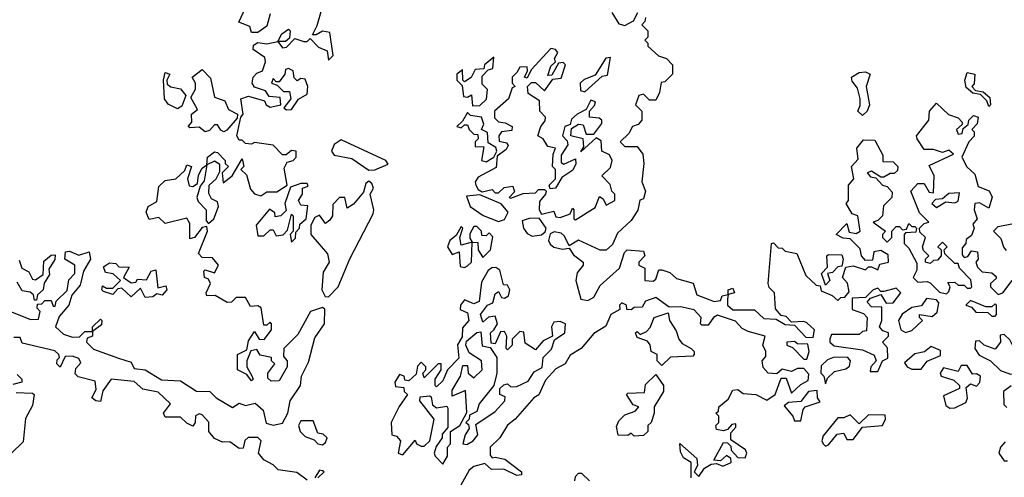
# Model space of a CAD drawing. Extents: x 2029826 to 2248070, y 228728 to 402406.
# Tile 266 of 368: x 2179904 to 2183095, y 239847 to 241331. Entities that reach past the tile are written whole.
import ezdxf

# ---------------------------------------------------------------- set-up
doc = ezdxf.new("R2010")
doc.units = 0

msp = doc.modelspace()

# ---------------------------------------------------------------- linework, layer by layer
at = {"layer": '0CON10XD'}
for points in [[(2180755, 240022.5), (2180772.5, 240055), (2180780, 240095), (2180813.3, 240145), (2180816.7, 240175), (2180840, 240220), (2180860.5, 240299.5), (2180891.2, 240345), (2180892.5, 240392.5), (2180885, 240397.5), (2180845.8, 240384.2), (2180805, 240310), (2180760, 240265), (2180758.3, 240238.3), (2180770, 240225), (2180770, 240205), (2180745, 240160), (2180718.3, 240158.3), (2180708.3, 240168.3), (2180707.5, 240185), (2180730, 240215), (2180720, 240225), (2180720, 240235), (2180683.3, 240243.3), (2180671.7, 240261.7), (2180652.5, 240257.5), (2180640, 240225), (2180640, 240205), (2180656.4, 240176.4), (2180660, 240165), (2180655, 240160), (2180640, 240180), (2180610, 240195), (2180610, 240245), (2180640, 240260), (2180645, 240290), (2180665, 240320), (2180680, 240295), (2180696.4, 240293.6), (2180720, 240325), (2180720, 240345), (2180715, 240350), (2180705, 240340), (2180695, 240340), (2180686.7, 240396.7), (2180675, 240403.3), (2180651.2, 240401.2), (2180635, 240430), (2180605, 240430), (2180590, 240415), (2180576.4, 240413.6), (2180537, 240437), (2180510, 240435), (2180507.5, 240445), (2180522.5, 240475), (2180515, 240490), (2180502.5, 240495), (2180500, 240515), (2180505, 240520), (2180535, 240510), (2180547.5, 240535), (2180528.3, 240558.3), (2180495, 240560), (2180483, 240573), (2180512.5, 240645), (2180510, 240660), (2180495, 240657.5), (2180470, 240625), (2180455, 240620), (2180455, 240670), (2180445, 240687.5), (2180375, 240670), (2180355, 240690), (2180323, 240683), (2180313, 240707), (2180320, 240725), (2180348.3, 240741.7), (2180355, 240790), (2180375, 240810), (2180410, 240815), (2180438.3, 240841.7), (2180445, 240860), (2180460, 240855), (2180447.5, 240815), (2180452.5, 240792.5), (2180465, 240790), (2180480, 240800), (2180483, 240827), (2180495, 240850), (2180510, 240860), (2180512.5, 240885), (2180535, 240902.5), (2180545, 240900), (2180570, 240875), (2180570, 240865), (2180580, 240855), (2180560, 240835), (2180562.5, 240802.5), (2180592.5, 240825), (2180625, 240880), (2180630, 240855), (2180620, 240845), (2180638.3, 240828.3), (2180651.2, 240781.2), (2180665, 240766.7), (2180685, 240760), (2180705, 240772.5), (2180737, 240773), (2180770, 240795), (2180760.7, 240849.3), (2180770.7, 240869.3), (2180790, 240875), (2180800, 240885), (2180800, 240905), (2180785, 240906.7), (2180767, 240893), (2180755, 240892.5), (2180725, 240924), (2180665, 240932.5), (2180655, 240927.5), (2180635, 240930), (2180625, 240940), (2180615, 240940), (2180607.5, 240955), (2180620, 241015), (2180627.5, 241025), (2180620, 241075), (2180645, 241083.3), (2180697.5, 241067.5), (2180702.5, 241055), (2180715, 241047.5), (2180750, 241055), (2180748.3, 241078.3), (2180712.5, 241082.5), (2180700, 241100), (2180665, 241112.5), (2180657.5, 241125), (2180660, 241145), (2180671.7, 241158.3), (2180690, 241165), (2180700, 241195), (2180698.3, 241208.3), (2180660, 241235), (2180661.7, 241248.3), (2180675, 241257.5), (2180705, 241252.5), (2180740, 241260), (2180753.3, 241285), (2180775, 241300), (2180780, 241295), (2180778.3, 241271.7), (2180765, 241260), (2180740, 241260), (2180755, 241240), (2180768.3, 241241.7), (2180795, 241270), (2180825, 241260), (2180835, 241260), (2180845, 241270), (2180871.7, 241241.7), (2180900, 241230), (2180905, 241200), (2180920, 241215), (2180909.3, 241289.3), (2180885, 241293.8), (2180865, 241282.5), (2180852.5, 241282.5), (2180868, 241312), (2180882.5, 241365)], [(2180715, 241350), (2180705, 241310), (2180675, 241290), (2180655, 241290), (2180649.3, 241309.3), (2180613.3, 241323.3), (2180635, 241370)], [(2181822.5, 241355), (2181845, 241317.5), (2181865, 241312.5), (2181893, 241327), (2181907.5, 241355)], [(2181931.7, 241338.3), (2181930, 241325), (2181920, 241315), (2181940, 241295), (2181940, 241275), (2181930, 241265), (2181940, 241255), (2181940, 241245), (2181973.9, 241213.9), (2182000, 241205), (2182020, 241185), (2182020, 241155), (2181995, 241130), (2181983, 241127), (2181977.5, 241095), (2181965, 241070), (2181945, 241070), (2181925, 241090), (2181910, 241085), (2181900, 241055), (2181920, 241035), (2181920, 241005), (2181908.3, 240991.7), (2181890, 240985), (2181878.3, 240961.7), (2181850, 240935), (2181865, 240920), (2181905, 240920), (2181923.3, 240895), (2181926.7, 240865), (2181920, 240805), (2181932.5, 240775), (2181925, 240750)], [(2181705, 240682.5), (2181768.3, 240721.7), (2181782.5, 240757.5), (2181795, 240750), (2181805, 240730), (2181832.5, 240745), (2181832.5, 240765), (2181822.5, 240775), (2181817, 240797), (2181790, 240825), (2181818.3, 240851.7), (2181823.8, 240875), (2181815, 240892.5), (2181790, 240905), (2181788.3, 240938.3), (2181772.5, 240947.5), (2181722.5, 240902.5), (2181731.7, 240918.3), (2181730, 240945), (2181690, 240955), (2181691.7, 240978.3), (2181715, 240992.5), (2181730, 240990), (2181740, 240960), (2181765, 240960), (2181790, 240995), (2181790, 241005), (2181781.7, 241011.7), (2181750, 241015), (2181750, 241035), (2181767, 241053), (2181770, 241065), (2181755, 241070), (2181740, 241040), (2181710, 241025), (2181691.7, 241008.3), (2181688.3, 240991.7), (2181670, 240985), (2181662.5, 240955), (2181678.3, 240938.3), (2181680, 240925), (2181658.3, 240891.7), (2181658.3, 240868.3), (2181667, 240863), (2181705, 240880), (2181706.4, 240863.6), (2181696.4, 240843.6), (2181660.7, 240819.3), (2181640, 240785), (2181622.5, 240782.5), (2181620, 240795), (2181640, 240815), (2181640, 240845), (2181630, 240855), (2181632.5, 240895), (2181640, 240915), (2181615, 240920), (2181600, 240945), (2181582.5, 240955), (2181592.5, 240985), (2181607, 241003), (2181607.5, 241015), (2181590, 241035), (2181588.3, 241068.3), (2181551.7, 241091.7), (2181550, 241115), (2181562.5, 241127.5), (2181575, 241127.5), (2181605, 241100), (2181631.7, 241138.3), (2181658.3, 241141.7), (2181672.5, 241185), (2181665, 241192.5), (2181650, 241190), (2181628.3, 241151.7), (2181615, 241150), (2181625, 241180), (2181640, 241195), (2181637.5, 241205), (2181647.5, 241225), (2181640, 241235), (2181625, 241237.5), (2181561.7, 241168.3), (2181548.3, 241141.7), (2181540, 241145), (2181550, 241165), (2181548.3, 241178.3), (2181525, 241177.5), (2181515, 241160), (2181500, 241145), (2181500, 241125), (2181510, 241115), (2181500, 241110), (2181487.5, 241075), (2181442.5, 241035), (2181443, 241013), (2181455, 241000), (2181477, 240997), (2181500, 240985), (2181498.3, 240971.7), (2181465, 240967.5), (2181456.7, 240955), (2181457.5, 240937.5), (2181481.7, 240931.7), (2181487, 240923), (2181480, 240910), (2181451.7, 240888.3), (2181448.3, 240851.7), (2181390, 240820), (2181380, 240805), (2181382.5, 240795), (2181390, 240780), (2181402.5, 240772.5), (2181435, 240780), (2181445, 240770), (2181455, 240770), (2181473.6, 240786.4), (2181501.7, 240791.7), (2181507.5, 240772.5), (2181490, 240755), (2181495, 240752.5), (2181535, 240767.5), (2181575, 240770), (2181585, 240780), (2181605, 240780), (2181610, 240775), (2181607.5, 240765), (2181588.3, 240741.7), (2181587.5, 240715), (2181595, 240700), (2181635, 240710), (2181641.7, 240691.7), (2181655, 240690), (2181688.3, 240701.7), (2181695, 240720), (2181700, 240715), (2181700, 240685), (2181705, 240682.5)], [(2181371.7, 241051.7), (2181395, 241052.5), (2181417, 241073), (2181420, 241105), (2181402.5, 241122.5), (2181402.5, 241147.5), (2181421.7, 241168.3), (2181437.5, 241172.5), (2181440, 241210), (2181410, 241185), (2181408.3, 241171.7), (2181380, 241170), (2181366.4, 241143.6), (2181345, 241130), (2181340, 241135), (2181338.3, 241168.3), (2181320, 241155), (2181320, 241135), (2181337.5, 241117.5), (2181341.7, 241081.7), (2181355, 241080), (2181367.5, 241087.5), (2181371.7, 241051.7)], [(2181735, 241097.5), (2181791.7, 241148.3), (2181808.3, 241151.7), (2181818.3, 241208.3), (2181803.6, 241206.4), (2181768.3, 241151.7), (2181733, 241137), (2181720, 241125), (2181721.7, 241101.7), (2181735, 241097.5)], [(2180415, 241042.5), (2180385, 241056.7), (2180372.5, 241075), (2180370, 241135), (2180375, 241160), (2180390, 241155), (2180380, 241135), (2180381.7, 241121.7), (2180393, 241113), (2180425, 241106.7), (2180442.5, 241085), (2180428.8, 241051.2), (2180415, 241042.5)], [(2180565, 240967.5), (2180555, 240972.5), (2180545, 240990), (2180535, 240990), (2180518.3, 240971.7), (2180505, 240967.5), (2180485, 240982.5), (2180455, 240980), (2180450, 240985), (2180461.7, 240998.3), (2180460, 241025), (2180480, 241040), (2180458.3, 241078.3), (2180473.6, 241106.4), (2180473.3, 241125), (2180462.5, 241145), (2180495, 241170), (2180521.7, 241141.7), (2180535, 241080), (2180568.3, 241068.3), (2180580, 241040), (2180610, 241025), (2180608.3, 241011.7), (2180575, 240972.5), (2180565, 240967.5)], [(2180768.3, 241038.3), (2180785, 241040), (2180807, 241073), (2180835, 241090), (2180837.5, 241115), (2180828.3, 241138.3), (2180815, 241140), (2180802.5, 241132.5), (2180793, 241143), (2180790, 241165), (2180775, 241172.5), (2180765, 241170), (2180762.5, 241155), (2180745, 241130), (2180735, 241130), (2180725, 241140), (2180720, 241125), (2180738.3, 241118.3), (2180758.3, 241098.3), (2180778.3, 241098.3), (2180782.5, 241075), (2180760, 241045), (2180768.3, 241038.3)], [(2182635, 241020), (2182620, 241035), (2182627.5, 241052.5), (2182627.5, 241075), (2182618.8, 241108.8), (2182601.7, 241131.7), (2182600, 241145), (2182625, 241160), (2182645, 241162.5), (2182660, 241155), (2182646.7, 241115), (2182657.5, 241055), (2182650, 241035), (2182635, 241020)], [(2183045, 241050), (2183038.3, 241068.3), (2183018.3, 241088.3), (2182993.3, 241093.3), (2182971.7, 241111.7), (2182967.5, 241135), (2182975, 241160), (2183000, 241155), (2182997, 241123), (2182990, 241115), (2183001.7, 241101.7), (2183027, 241097), (2183048.3, 241078.3), (2183050, 241055), (2183045, 241050)], [(2181925, 240750), (2181913.8, 240746.2), (2181907, 240713), (2181885, 240680), (2181841.2, 240638.8), (2181825, 240602.5), (2181805, 240583.3), (2181785, 240583.8), (2181715, 240616.2), (2181685, 240597.5), (2181669.2, 240629.2), (2181658.3, 240638.3), (2181636.4, 240643.6), (2181623.3, 240636.7), (2181618, 240615), (2181622.9, 240602.9), (2181635, 240593.8), (2181663, 240587), (2181685, 240590), (2181698.3, 240568.3), (2181730, 240545), (2181730, 240535), (2181710, 240510), (2181706, 240485), (2181722.5, 240425), (2181745, 240420), (2181765, 240431.2), (2181785, 240468.8), (2181847.5, 240525), (2181864.2, 240575.8), (2181872.5, 240585), (2181925, 240580), (2181930, 240565), (2181910, 240545), (2181910, 240535), (2181930, 240525), (2181930, 240485), (2181957, 240483), (2181965, 240490), (2181975, 240520), (2181985, 240520), (2182010.7, 240510.7), (2182032, 240492), (2182086.2, 240476.2), (2182098.3, 240438.3), (2182155, 240417.5), (2182175, 240420), (2182180, 240435), (2182200, 240440), (2182200, 240455), (2182215, 240460), (2182220, 240445), (2182200, 240440), (2182197.5, 240425), (2182197.5, 240405), (2182215, 240390), (2182285, 240390), (2182315, 240362.5), (2182355, 240360), (2182385, 240342.5), (2182415, 240340), (2182451.7, 240301.7), (2182475, 240300), (2182480, 240325), (2182455, 240347.5), (2182445, 240352.5), (2182405, 240350), (2182388.3, 240368.3), (2182371.7, 240371.7), (2182353, 240393), (2182350, 240445), (2182333, 240463), (2182330, 240475), (2182340, 240605), (2182347, 240607), (2182361.7, 240591.7), (2182375, 240590), (2182385, 240580), (2182423, 240573), (2182451.7, 240501.7), (2182485, 240470), (2182498.3, 240468.3), (2182501.7, 240451.7), (2182537, 240437), (2182555, 240420), (2182565, 240430), (2182578.3, 240431.7), (2182591.7, 240448.3), (2182587, 240477), (2182570, 240495), (2182581.7, 240528.3), (2182605, 240532.5), (2182645, 240520), (2182655, 240530), (2182665, 240530), (2182685, 240520), (2182691.7, 240538.3), (2182720, 240545), (2182718.3, 240568.3), (2182695, 240582.5), (2182671.7, 240578.3), (2182668.3, 240551.7), (2182645, 240550), (2182632.5, 240565), (2182628.3, 240588.3), (2182595, 240620), (2182573, 240623), (2182550, 240635), (2182585, 240670), (2182591.7, 240641.7), (2182615, 240637.5), (2182627.5, 240645), (2182620, 240695), (2182601.7, 240701.7), (2182582.5, 240735), (2182590, 240745), (2182590, 240795), (2182607.5, 240815), (2182600, 240855), (2182621.7, 240878.3), (2182617.5, 240915), (2182638.3, 240941.7), (2182675, 240940), (2182701.7, 240891.7), (2182701.7, 240871.7), (2182735, 240870), (2182750, 240855), (2182748.3, 240841.7), (2182737.5, 240832.5), (2182725, 240832.5), (2182705, 240820), (2182695, 240820), (2182665, 240840), (2182650, 240835), (2182661.7, 240821.7), (2182678.3, 240818.3), (2182700, 240795), (2182715, 240790), (2182731.7, 240771.7), (2182730, 240755), (2182703, 240727), (2182700, 240695), (2182685, 240680), (2182670, 240675), (2182710, 240645), (2182700, 240635), (2182700, 240625), (2182715, 240610), (2182730, 240625), (2182730, 240645), (2182745, 240660), (2182755, 240660), (2182765, 240650), (2182778.3, 240651.7), (2182785, 240670), (2182795, 240660), (2182805, 240660), (2182810, 240655), (2182808.3, 240641.7), (2182775, 240640), (2182770, 240635), (2182770, 240605), (2182785, 240590), (2182811.7, 240541.7), (2182811.7, 240518.3), (2182800, 240495), (2182815, 240480), (2182845, 240482.5), (2182855, 240477.5), (2182885, 240447.5), (2182907.5, 240442.5), (2182915, 240450), (2182920, 240465), (2182911.7, 240478.3), (2182935, 240480), (2182945, 240470), (2182965, 240470), (2182975, 240460), (2182985, 240460), (2182990, 240465), (2182987, 240487), (2182950, 240525), (2182945, 240540), (2182935, 240540), (2182901.7, 240571.7), (2182900, 240585), (2182910, 240595), (2182895, 240610), (2182880, 240595), (2182890, 240585), (2182890, 240565), (2182878.3, 240551.7), (2182865, 240550), (2182855, 240540), (2182840, 240545), (2182840, 240555), (2182850, 240565), (2182833, 240583), (2182830, 240595), (2182840, 240625), (2182821.7, 240641.7), (2182820, 240655), (2182835, 240670), (2182850, 240675), (2182820, 240705), (2182792.5, 240775), (2182815, 240800), (2182835, 240800), (2182851.7, 240771.7), (2182865, 240770), (2182867.5, 240825), (2182851.7, 240858.3), (2182930, 240895), (2182915, 240907.5), (2182895, 240900), (2182865, 240910), (2182835, 240910), (2182812.5, 240945), (2182810, 240955), (2182850, 241005), (2182852.5, 241035), (2182875, 241060), (2182913.8, 241023.8), (2182945, 241012.5), (2182958.3, 240998.3), (2182958.3, 240991.7), (2182940, 240975), (2182945, 240960), (2182958.3, 240961.7), (2182961.7, 240978.3), (2182978.3, 240991.7), (2182980, 241005), (2182995, 241020), (2183010, 241015), (2183007, 240993), (2182990, 240975), (2182997, 240967), (2182997, 240953), (2182980, 240935), (2182957.5, 240885), (2182973.9, 240853.9), (2183000, 240830), (2183010.7, 240790.7), (2183046.4, 240776.4), (2183056.1, 240756.1), (2183045, 240720), (2183015, 240737.5), (2183000, 240735), (2182997.5, 240715), (2183007.5, 240685), (2182992.5, 240667.5), (2182997.5, 240655), (2182988.3, 240631.7), (2182971.7, 240618.3), (2182970, 240605), (2182958.3, 240591.7), (2182958.3, 240568.3), (2182965, 240560), (2182976.4, 240563.6), (2182988.3, 240581.7), (2183008.3, 240578.3), (2183010, 240555), (2183002.5, 240545), (2183008.3, 240528.3), (2183023.3, 240513.3), (2183055, 240510), (2183068.3, 240498.3), (2183068.3, 240491.7), (2183050, 240475), (2183050, 240465), (2183075, 240440), (2183090, 240445), (2183120, 240485)], [(2181415, 240870), (2181440, 240885), (2181450, 240905), (2181447, 240917), (2181421.7, 240931.7), (2181420, 240965), (2181400, 240975), (2181407.5, 240992.5), (2181400, 241015), (2181365, 241020), (2181355, 241030), (2181338.3, 241001.7), (2181320, 240985), (2181335, 240980), (2181345, 240990), (2181355, 240990), (2181360, 240975), (2181375, 240960), (2181388.3, 240958.3), (2181390, 240945), (2181380, 240935), (2181380, 240920), (2181408.3, 240918.3), (2181400, 240875), (2181415, 240870)], [(2181035, 240843.3), (2181055, 240844.2), (2181097.5, 240862.5), (2181090, 240875), (2180945, 240941.2), (2180923.3, 240926.7), (2180913.8, 240905), (2180922.3, 240892.3), (2180980.5, 240880.5), (2181035, 240843.3)], [(2180515, 240670), (2180532.5, 240685), (2180547.5, 240725), (2180545, 240740), (2180525, 240750), (2180517, 240767), (2180517.5, 240795), (2180540, 240815), (2180551.7, 240838.3), (2180551.7, 240861.7), (2180535, 240872.5), (2180510, 240860), (2180501.7, 240808.3), (2180488.3, 240791.7), (2180477.5, 240755), (2180481.7, 240741.7), (2180507.5, 240715), (2180508.3, 240678.3), (2180515, 240670)], [(2180785, 240610), (2180797, 240623), (2180798.3, 240641.7), (2180810, 240655), (2180811.7, 240668.3), (2180832.5, 240685), (2180837, 240727), (2180815, 240730), (2180807.5, 240745), (2180820, 240765), (2180820, 240785), (2180838.3, 240791.7), (2180835, 240800), (2180815, 240800), (2180781.7, 240788.3), (2180762.5, 240735), (2180767.5, 240712.5), (2180750, 240695), (2180731.7, 240691.7), (2180730, 240705), (2180713, 240717), (2180670, 240665), (2180675, 240630), (2180695, 240630), (2180715, 240650), (2180725, 240650), (2180735, 240630), (2180757, 240633), (2180771.7, 240648.3), (2180785, 240700), (2180790, 240695), (2180790, 240645), (2180780, 240635), (2180785, 240610)], [(2180905, 240432.5), (2180936, 240465), (2180974.1, 240555.9), (2181048.8, 240701.2), (2181051.2, 240715), (2181040, 240765), (2181050, 240785), (2181045, 240800), (2181035, 240807.5), (2181025, 240800), (2181018.3, 240771.7), (2180985, 240733.3), (2180965, 240720), (2180957.5, 240755), (2180940, 240755), (2180918.3, 240731.7), (2180917.5, 240695), (2180909.3, 240680.7), (2180895, 240670), (2180875, 240697.5), (2180860.7, 240689.3), (2180847.5, 240665), (2180847.5, 240635), (2180901.7, 240571.7), (2180906.7, 240545), (2180887.7, 240512.3), (2180883.3, 240455), (2180893.6, 240433.6), (2180905, 240432.5)], [(2182875, 240722.5), (2182905, 240740), (2182935, 240737.5), (2182945, 240742.5), (2182950, 240770), (2182915, 240767.5), (2182895, 240750), (2182871.7, 240748.3), (2182860, 240735), (2182875, 240722.5)], [(2181455, 240676.7), (2181475, 240683.3), (2181486.4, 240706.4), (2181463.6, 240733.6), (2181395, 240763.3), (2181351.7, 240758.3), (2181363.3, 240725), (2181406, 240696), (2181455, 240676.7)], [(2181565, 240628.6), (2181595, 240633.8), (2181606.7, 240643.3), (2181610, 240655), (2181587.5, 240687.5), (2181555, 240686.7), (2181531.7, 240678.3), (2181536, 240655), (2181547.9, 240637.9), (2181565, 240628.6)], [(2181345, 240527.5), (2181355, 240532.5), (2181367.5, 240545), (2181370, 240610), (2181335, 240600), (2181330, 240625), (2181340, 240655), (2181335, 240660), (2181318.3, 240631.7), (2181297.5, 240615), (2181290, 240595), (2181305, 240570), (2181328.3, 240578.3), (2181330.7, 240530.7), (2181345, 240527.5)], [(2181405, 240560), (2181430, 240585), (2181437, 240627), (2181425, 240640), (2181415, 240630), (2181401.7, 240631.7), (2181400, 240645), (2181385, 240660), (2181375, 240660), (2181363, 240637), (2181363, 240623), (2181370, 240610), (2181388.3, 240608.3), (2181390, 240585), (2181405, 240560)], [(2183102.5, 240582.5), (2183093, 240593), (2183085, 240620), (2183060, 240645), (2183075, 240660), (2183125, 240670)], [(2179855, 240392.5), (2179938.3, 240358.3), (2179965, 240360), (2179970, 240385), (2179960, 240395), (2179961.7, 240408.3), (2179975, 240410), (2179985, 240420), (2180005, 240420), (2180011.7, 240401.7), (2180018.3, 240401.7), (2180021.7, 240418.3), (2180057.5, 240452.5), (2180062.5, 240487.5), (2180081.7, 240508.3), (2180082.5, 240535), (2180050, 240555), (2180051.7, 240578.3), (2180065, 240580), (2180095, 240567.5), (2180128.3, 240578.3), (2180133.3, 240555), (2180110, 240515), (2180099.5, 240470.5), (2180072.5, 240437.5), (2180062.5, 240405), (2180031.7, 240368.3), (2180020, 240335), (2180045, 240311.2), (2180075, 240301.2), (2180097.5, 240302.5), (2180115, 240320), (2180140, 240320), (2180140, 240335), (2180165, 240360), (2180170, 240355), (2180168.3, 240341.7), (2180140, 240320), (2180140, 240305), (2180121.7, 240298.3), (2180120, 240285), (2180142.3, 240262.3), (2180223.8, 240233.8), (2180265, 240220), (2180275, 240200), (2180310, 240195), (2180363.6, 240163.6), (2180425, 240160), (2180476.1, 240126.1), (2180520, 240125), (2180540, 240105), (2180593.8, 240073.8), (2180615, 240087.5), (2180635, 240080), (2180667, 240087), (2180692.5, 240065), (2180702.5, 240022.5), (2180725, 240016.2), (2180755, 240022.5)], [(2179901.7, 240551.7), (2179910, 240525), (2179933, 240513), (2179945, 240490), (2179955, 240487.5), (2179980, 240505), (2179981.7, 240548.3), (2180005, 240567.5), (2180018.3, 240568.3), (2180017, 240553), (2179998.3, 240521.7), (2180000, 240505), (2179983, 240477), (2179980, 240455), (2179961.7, 240438.3), (2179958.3, 240421.7), (2179951.7, 240421.7), (2179948.3, 240438.3), (2179937, 240447), (2179911.7, 240451.7), (2179895, 240480)], [(2182515, 240470), (2182502.5, 240507.5), (2182521.7, 240528.3), (2182520, 240565), (2182525, 240570), (2182568.3, 240568.3), (2182572.5, 240555), (2182568.3, 240531.7), (2182555, 240530), (2182538.3, 240511.7), (2182521.7, 240508.3), (2182530, 240485), (2182515, 240470)], [(2180310, 240430), (2180295, 240460), (2180265, 240432.5), (2180235, 240460), (2180221.7, 240458.3), (2180205, 240440), (2180175, 240450), (2180170, 240455), (2180171.7, 240468.3), (2180185, 240460), (2180205, 240460), (2180230, 240485), (2180207, 240507), (2180181.7, 240511.7), (2180175, 240530), (2180195, 240542.5), (2180215, 240540), (2180225, 240530), (2180258.3, 240528.3), (2180240, 240495), (2180265, 240477.5), (2180280, 240480), (2180285, 240490), (2180315, 240487.5), (2180330, 240515), (2180345, 240520), (2180351.7, 240461.7), (2180377.5, 240467.5), (2180380, 240455), (2180365, 240437.5), (2180348.3, 240441.7), (2180335, 240432.5), (2180310, 240430)], [(2181275, 239890), (2181290, 239915), (2181290, 239945), (2181300, 239955), (2181300, 239995), (2181330, 240015), (2181352.5, 240057.5), (2181348.3, 240128.3), (2181305, 240110), (2181305, 240130), (2181332.5, 240175), (2181340, 240210), (2181355, 240210), (2181357.5, 240185), (2181375, 240170), (2181402.5, 240195), (2181400, 240225), (2181360.7, 240250.7), (2181350, 240275), (2181351.7, 240288.3), (2181385, 240316.7), (2181398.3, 240318.3), (2181403, 240273), (2181428.3, 240268.3), (2181450, 240235), (2181450, 240185), (2181440, 240145), (2181392.5, 240085), (2181385, 240060), (2181361.7, 240048.3), (2181360, 240035), (2181350, 240025), (2181358.3, 240018.3), (2181360, 240005), (2181347.5, 239985), (2181340, 239955), (2181353, 239953), (2181373.3, 239965), (2181388.8, 239985), (2181381.7, 240018.3), (2181445, 240060), (2181476.2, 240095), (2181477.5, 240107.5), (2181460, 240115), (2181460, 240135), (2181473, 240147), (2181485, 240150), (2181495, 240140), (2181515, 240141.2), (2181551.7, 240158.3), (2181570.7, 240189.3), (2181597, 240203), (2181600, 240235), (2181627.3, 240262.7), (2181637.5, 240292.5), (2181670, 240315), (2181672.5, 240345), (2181655, 240352.5), (2181635, 240350), (2181627.5, 240335), (2181630, 240305), (2181600.7, 240289.3), (2181575, 240260), (2181541.7, 240281.7), (2181537.5, 240317.5), (2181525, 240320), (2181500, 240295), (2181500, 240275), (2181485, 240260), (2181480, 240265), (2181482.5, 240305), (2181475, 240320), (2181461.7, 240318.3), (2181445, 240280), (2181431.7, 240281.7), (2181430, 240315), (2181440, 240325), (2181452.5, 240345), (2181445, 240370), (2181423.3, 240366.7), (2181405, 240350), (2181397.5, 240375), (2181420, 240405), (2181437.5, 240412.5), (2181445, 240442.5), (2181455, 240450), (2181465, 240430), (2181475, 240427.5), (2181487.5, 240435), (2181492.5, 240455), (2181485, 240470), (2181471.7, 240471.7), (2181459.3, 240519.3), (2181447, 240527), (2181433.9, 240526.1), (2181422, 240518), (2181400.5, 240479.5), (2181392.5, 240417.5), (2181375, 240410), (2181345, 240422.5), (2181332.5, 240405), (2181331.7, 240391.7), (2181355, 240380), (2181358.8, 240355), (2181338.3, 240331.7), (2181337.5, 240302.5), (2181323, 240277), (2181327, 240233), (2181290, 240195), (2181275, 240160), (2181255, 240140), (2181250, 240145), (2181250, 240165), (2181270, 240195), (2181270, 240215), (2181260, 240215), (2181215, 240170), (2181210, 240185), (2181220, 240195), (2181220, 240205), (2181205, 240220), (2181193, 240207), (2181188.3, 240181.7), (2181165, 240160), (2181151.7, 240161.7), (2181150, 240175), (2181135, 240180), (2181120, 240155), (2181121.7, 240141.7), (2181148.3, 240138.3), (2181150, 240125), (2181160, 240115), (2181133, 240077), (2181107.5, 240025), (2181110, 239985), (2181125, 239980), (2181137.5, 239965), (2181130, 239925), (2181145, 239920), (2181185, 239967.5), (2181190, 239955), (2181205, 239947.5), (2181215, 239947.5), (2181232.5, 239965), (2181247.5, 240035), (2181200, 240095), (2181201.7, 240108.3), (2181231.7, 240111.7), (2181237.5, 240107.5), (2181241.7, 240081.7), (2181255, 240072.5), (2181287.5, 240077.5), (2181291.7, 240071.7), (2181291.7, 240008.3), (2181273, 239987), (2181272.5, 239975), (2181253, 239947), (2181247.5, 239925), (2181250, 239915), (2181275, 239890)], [(2182685, 240190), (2182700, 240225), (2182717, 240233), (2182716.4, 240266.4), (2182700, 240285), (2182720, 240305), (2182720, 240315), (2182701.7, 240321.7), (2182690, 240335), (2182697.5, 240355), (2182698.3, 240398.3), (2182665, 240400), (2182650, 240415), (2182661.7, 240428.3), (2182695, 240440), (2182711.7, 240411.7), (2182735, 240412.5), (2182760, 240445), (2182745, 240460), (2182705, 240450), (2182695, 240450), (2182685, 240460), (2182670, 240455), (2182645, 240430), (2182601.7, 240428.3), (2182601.7, 240391.7), (2182638.3, 240378.3), (2182650, 240365), (2182648.3, 240321.7), (2182635, 240320), (2182625, 240310), (2182535, 240310), (2182530, 240295), (2182530, 240285), (2182543, 240273), (2182635, 240260), (2182673, 240243), (2182680, 240225), (2182662.5, 240205), (2182660, 240190), (2182685, 240190)], [(2182080, 239845), (2182080, 239895), (2182055, 239910), (2182045, 239930), (2182043.3, 239956.7), (2182098.3, 239908.3), (2182100, 239885), (2182090, 239865), (2182105, 239850), (2182123.3, 239876.7), (2182145, 239890), (2182161.7, 239891.7), (2182183, 239883), (2182210, 239895), (2182208.3, 239908.3), (2182195, 239917.5), (2182175, 239900), (2182153, 239903), (2182185, 239960), (2182198.3, 239958.3), (2182208.3, 239948.3), (2182210, 239935), (2182231.7, 239911.7), (2182255, 239910), (2182260, 239925), (2182256.4, 239936.4), (2182208.3, 239968.3), (2182208.3, 239991.7), (2182225, 240010), (2182225, 240020), (2182211.7, 240018.3), (2182198.3, 240001.7), (2182185, 239997.5), (2182161.7, 240001.7), (2182160, 240015), (2182170, 240025), (2182170, 240045), (2182160, 240055), (2182168.3, 240061.7), (2182170, 240075), (2182200, 240100), (2182215, 240130), (2182231.7, 240131.7), (2182248.3, 240118.3), (2182290, 240115), (2182325, 240097.5), (2182352.5, 240115), (2182371.7, 240168.3), (2182388.3, 240168.3), (2182405, 240120), (2182435, 240147.5), (2182459.3, 240160.7), (2182461.7, 240181.7), (2182445, 240200), (2182425, 240200), (2182405, 240190), (2182375, 240197.5), (2182357.5, 240182.5), (2182330, 240185), (2182313, 240203), (2182310, 240225), (2182321.7, 240238.3), (2182322.5, 240255), (2182312.5, 240275), (2182320, 240305), (2182265, 240320), (2182245, 240330), (2182223.6, 240353.6), (2182165, 240372.5), (2182152.5, 240365), (2182135, 240340), (2182115, 240340), (2182110, 240345), (2182112.5, 240365), (2182090, 240390), (2182045, 240400), (2182008.3, 240398.3), (2181965, 240430), (2181931.7, 240418.3), (2181921.7, 240398.3), (2181895, 240397.5), (2181885, 240390), (2181871.7, 240391.7), (2181870, 240405), (2181855, 240412.5), (2181847.5, 240405), (2181848.3, 240391.7), (2181820, 240375), (2181803, 240337), (2181765, 240313.3), (2181723.3, 240265), (2181687.3, 240242.7), (2181671.2, 240215), (2181641.4, 240198.6), (2181607.7, 240162.3), (2181585.9, 240114.1), (2181570, 240105), (2181510, 240035), (2181484.3, 240015.7), (2181460, 239975), (2181428.8, 239945), (2181428.3, 239918.3), (2181435, 239910), (2181445, 239912.5), (2181475.8, 239905.8), (2181530, 239865), (2181530, 239855), (2181515, 239852.5), (2181473, 239873), (2181432.5, 239872.5), (2181411.7, 239891.7), (2181375, 239882), (2181360.3, 239869.7), (2181328.3, 239811.7)], [(2182775, 240316.7), (2182795, 240323.3), (2182830, 240355), (2182820, 240365), (2182820, 240375), (2182861.7, 240368.3), (2182877.5, 240382.5), (2182883, 240413), (2182875, 240422.5), (2182843, 240427), (2182827, 240403), (2182795, 240397.5), (2182763.6, 240376.4), (2182752.5, 240355), (2182760, 240325), (2182775, 240316.7)], [(2183065, 240370), (2183070, 240375), (2183070, 240405), (2183065, 240410), (2183055, 240400), (2183035, 240400), (2182985, 240420), (2182970, 240405), (2182988.3, 240398.3), (2183003, 240383), (2183041.7, 240381.7), (2183055, 240370), (2183065, 240370)], [(2181985, 240210), (2181970, 240225), (2181970, 240245), (2181950, 240255), (2181947, 240277), (2181938.3, 240288.3), (2181905, 240300), (2181900, 240315), (2181905, 240320), (2181915, 240310), (2181935, 240320), (2181947, 240333), (2181960, 240365), (2182005, 240380), (2182010, 240355), (2182031.7, 240321.7), (2182040, 240295), (2182050.7, 240280.7), (2182080, 240265), (2182090, 240255), (2182090, 240245), (2182085, 240240), (2182013, 240237), (2181985, 240210)], [(2180835, 239837.5), (2180802.3, 239862.3), (2180741.2, 239871.2), (2180725, 239887.5), (2180695, 239903.3), (2180677.5, 239925), (2180686.2, 239965), (2180675, 239976.2), (2180643.9, 239976.1), (2180633.8, 239966.2), (2180628.3, 239941.7), (2180615, 239940), (2180585, 239962.5), (2180560.7, 239960.7), (2180535, 239973.3), (2180516.7, 239995), (2180516.1, 240026.1), (2180495, 240050), (2180485, 240053.3), (2180473.3, 240046.7), (2180472.5, 240025), (2180465, 240012.5), (2180445, 240022.5), (2180425, 240042.5), (2180375, 240042.5), (2180370, 240055), (2180392.5, 240085), (2180352.7, 240122.7), (2180303, 240133), (2180275, 240157.5), (2180200, 240165), (2180173, 240127), (2180165, 240093.3), (2180150, 240095), (2180137.5, 240105), (2180151.7, 240131.7), (2180148.3, 240158.3), (2180093, 240173), (2180083, 240183), (2180085, 240200), (2180101.7, 240218.3), (2180095, 240232.5), (2180075, 240240), (2180051.2, 240238.8), (2180035, 240204.2), (2180024.4, 240215), (2180025, 240227.5), (2180032.5, 240235), (2180030, 240245), (2180017.3, 240257.3), (2179911.7, 240281.7), (2179905, 240300), (2179885, 240300)], [(2183115, 240181.2), (2183135, 240182.5), (2183140, 240195), (2183126.4, 240266.4), (2183113, 240293), (2183095, 240310), (2183081.7, 240308.3), (2183082.5, 240285), (2183065, 240262.5), (2183030, 240275), (2183015, 240290), (2183001.7, 240288.3), (2183000, 240265), (2183013.6, 240243.6), (2183050, 240225), (2183083, 240193), (2183115, 240181.2)], [(2182455, 240230), (2182462.5, 240255), (2182458.3, 240278.3), (2182425, 240280), (2182415, 240287.5), (2182390, 240285), (2182390, 240275), (2182408.3, 240268.3), (2182445, 240230), (2182455, 240230)], [(2182825, 240197.5), (2182845, 240223.8), (2182888.3, 240241.7), (2182888.3, 240258.3), (2182858.3, 240271.7), (2182836.2, 240253.8), (2182805, 240247.5), (2182771.7, 240218.3), (2182780, 240205), (2182795, 240197.5), (2182825, 240197.5)], [(2182515, 240150), (2182521.7, 240168.3), (2182545, 240190), (2182581.7, 240198.3), (2182593, 240207), (2182596.7, 240225), (2182587.5, 240235), (2182543, 240237), (2182521.7, 240228.3), (2182501.7, 240208.3), (2182500, 240185), (2182510, 240175), (2182515, 240150)], [(2182918.3, 240071.7), (2182935, 240072.5), (2182970.7, 240089.3), (2182976.2, 240103.8), (2182971.7, 240138.3), (2182985, 240150), (2183005, 240142.5), (2183015.8, 240154.2), (2183017.5, 240175), (2183005, 240182.5), (2182991.7, 240181.7), (2182975, 240210), (2182955, 240210), (2182945, 240190), (2182898.3, 240201.7), (2182887.5, 240185), (2182890, 240175), (2182931.7, 240161.7), (2182950, 240145), (2182950, 240135), (2182898.3, 240111.7), (2182905, 240080), (2182918.3, 240071.7)], [(2179895, 240180), (2179910, 240165), (2179910, 240155), (2179881.7, 240148.3)], [(2181895, 239980), (2181885, 239990), (2181875, 239982.5), (2181843.8, 239983.8), (2181838.3, 240011.7), (2181845, 240030), (2181865, 240050), (2181898.3, 240061.7), (2181910, 240075), (2181891.7, 240081.7), (2181870, 240115), (2181875, 240120), (2181928.3, 240121.7), (2181931.7, 240148.3), (2181965, 240180), (2181990, 240145), (2181990, 240125), (2181960, 240075), (2181960, 240055), (2181950, 240025), (2181940, 240015), (2181940, 239995), (2181925, 239982.5), (2181895, 239980)], [(2183116.7, 240143.3), (2183092.5, 240125), (2183093, 240083), (2183103, 240073)], [(2179892.5, 240122.5), (2179945, 240120), (2179950, 240115), (2179945, 240080), (2179922.5, 240037.5), (2179915, 239962.5), (2179876.2, 239923.8)], [(2182435, 240030), (2182443, 240067), (2182450, 240075), (2182498.3, 240091.7), (2182490, 240105), (2182488.3, 240128.3), (2182460, 240125), (2182435, 240092.5), (2182395, 240090), (2182381.7, 240078.3), (2182410, 240045), (2182415, 240030), (2182435, 240030)], [(2182515, 239947.5), (2182525, 239952.5), (2182553, 239987), (2182575, 239990), (2182585, 239970), (2182605, 239970), (2182635, 240010), (2182700, 240015), (2182710, 240035), (2182708.3, 240048.3), (2182655, 240050), (2182625, 240020), (2182595, 240050), (2182575, 240040), (2182555, 240040), (2182508.3, 239981.7), (2182503.3, 239965), (2182507.5, 239955), (2182515, 239947.5)], [(2180885, 239952.5), (2180895, 239960), (2180900, 239975), (2180887, 239987), (2180870, 239990), (2180855, 240030), (2180815, 240030), (2180807.5, 240015), (2180812.5, 239995), (2180829.3, 239979.3), (2180858.3, 239968.3), (2180870, 239955), (2180885, 239952.5)], [(2183097.5, 239962.5), (2183082.5, 239945), (2183077.5, 239925), (2183095, 239900), (2183105, 239900)], [(2180870, 239845), (2180890, 239865), (2180885, 239867.5), (2180875, 239870), (2180860, 239845)], [(2181702.5, 239835), (2181705, 239850), (2181715, 239860), (2181725, 239860), (2181750, 239835)]]:
    msp.add_lwpolyline(points, dxfattribs=at)

doc.saveas('drawing.dxf')
